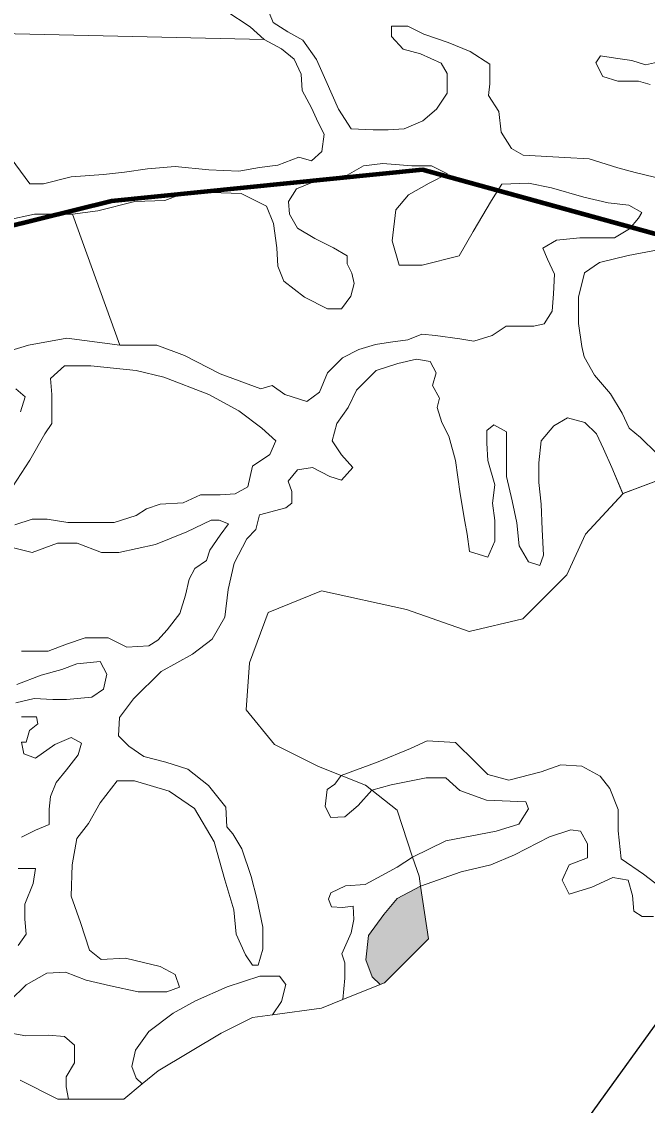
# Model space of a CAD drawing. Extents: x 553962 to 842807, y 8883888 to 9032388.
# Drawn here: x 745016 to 749813, y 8914124 to 8922434 of the extents above; entities that cross this region are included whole.
import ezdxf

# ---------------------------------------------------------------- set-up
doc = ezdxf.new("R2010")
doc.units = 0
doc.header["$LTSCALE"] = 160
for name, color, linetype, lineweight in [('15', 7, 'Continuous', 25), ('27', 7, 'Continuous', 90), ('4', 7, 'Continuous', 13)]:
    doc.layers.add(name, color=color, linetype=linetype, lineweight=lineweight)

msp = doc.modelspace()

# ---------------------------------------------------------------- hatches: boundary and pattern name
at = {"layer": '4'}
msp.add_hatch(color=256, dxfattribs=at).paths.add_polyline_path([(748134.8, 8915399.8), (748074.1, 8915803.8), (747894.8, 8915710), (747792.9, 8915586.9), (747675, 8915426.3), (747653.5, 8915238.9), (747701.8, 8915110.3), (747764.6, 8915049.8), (747797.5, 8915062.9)])

# ---------------------------------------------------------------- linework, layer by layer
at = {"layer": '15'}
msp.add_lwpolyline([(756111.9, 8920015.5), (753138.2, 8917408.8), (749995.7, 8914831.9), (749898.7, 8914776.1), (748982.2, 8913509.3), (748931.1, 8913473.7), (748875, 8913458.6), (747313.8, 8913252)], dxfattribs=at)
at = {"layer": '27'}
msp.add_lwpolyline([(752845.8, 8918517.4), (750300.5, 8920602.8), (749913.8, 8920794.1), (748090.1, 8921298.4), (745705.5, 8921056.9), (744868.8, 8920849.6), (744006.9, 8920591.6), (742432.6, 8920835.5), (741055, 8921600.7)], dxfattribs=at)
at = {"layer": '4'}
for points in [[(742605.8, 8922393.4), (746874.3, 8922295.7), (746768.1, 8922392.9), (746582.2, 8922516.7), (746538, 8922596.2), (746476, 8922755.3), (746334.4, 8922861.4)], [(746892, 8922552), (746945.1, 8922428.3), (747055.7, 8922354.7), (747170.8, 8922292.8), (747277, 8922142.6), (747347.8, 8921983.5), (747445.1, 8921762.5), (747542.5, 8921612.2), (747710.6, 8921603.4), (747825.7, 8921603.4), (747949.6, 8921612.2), (748091.2, 8921674.1), (748197.3, 8921762.5), (748277, 8921886.2), (748277, 8922036.5), (748232.8, 8922116.1), (748073.5, 8922186.8), (747940.7, 8922222.1), (747852.2, 8922319.3), (747852.2, 8922398.9), (747976.1, 8922398.9), (748100, 8922337), (748285.8, 8922275.2), (748454, 8922204.4), (748604.5, 8922107.2), (748604.5, 8921956.9), (748595.6, 8921868.6), (748675.2, 8921744.8), (748693, 8921585.7), (748772.6, 8921461.9), (748861.1, 8921408.9), (749179.7, 8921391.2), (749365.6, 8921382.4), (749586.8, 8921311.7), (749719.6, 8921276.3), (749940.8, 8921223.3)], [(749940.8, 8921223.3), (749719.6, 8921276.3), (749586.8, 8921311.7), (749365.6, 8921382.4), (749179.7, 8921391.2), (748861.1, 8921408.9), (748772.6, 8921461.9), (748693, 8921585.7), (748675.2, 8921744.8), (748595.6, 8921868.6), (748604.5, 8921956.9), (748604.5, 8922107.2), (748454, 8922204.4), (748285.8, 8922275.2), (748100, 8922337), (747976.1, 8922398.9), (747852.2, 8922398.9), (747852.2, 8922319.3), (747940.7, 8922222.1), (748073.5, 8922186.8), (748232.8, 8922116.1), (748277, 8922036.5), (748277, 8921886.2), (748197.3, 8921762.5), (748091.2, 8921674.1), (747949.6, 8921612.2), (747825.7, 8921603.4), (747710.6, 8921603.4), (747542.5, 8921612.2), (747445.1, 8921762.5), (747347.8, 8921983.5), (747277, 8922142.6), (747170.8, 8922292.8), (747055.7, 8922354.7), (746945.1, 8922428.3), (746892, 8922552)], [(746582.2, 8922516.7), (746768.1, 8922392.9), (746874.3, 8922295.7), (747007, 8922225), (747104.4, 8922145.4), (747157.5, 8922030.5)], [(744936.1, 8921385.2), (745077.7, 8921190.8), (745183.9, 8921190.8), (745396.3, 8921243.8), (745644.1, 8921261.5), (745803.4, 8921279.2), (745980.4, 8921305.7), (746192.8, 8921323.4), (746449.5, 8921296.9), (746679.6, 8921288), (746838.9, 8921314.5), (746980.5, 8921332.2), (747139.8, 8921394.1), (747237.1, 8921367.6), (747316.8, 8921438.3), (747334.5, 8921570.9), (747290.2, 8921659.3), (747237.1, 8921774.2), (747166.3, 8921906.8), (747157.5, 8922030.5), (747104.4, 8922145.4), (747007, 8922225), (746874.3, 8922295.7), (742605.8, 8922393.4)], [(749834.4, 8921951.2), (749745.9, 8921977.7), (749586.6, 8921977.7), (749471.6, 8922013.1), (749418.5, 8922119.2), (749453.9, 8922172.2), (749568.9, 8922154.5), (749692.8, 8922136.8), (749799, 8922101.5), (749914.1, 8922128)], [(749914.1, 8922128), (749799, 8922101.5), (749692.8, 8922136.8), (749568.9, 8922154.5), (749453.9, 8922172.2), (749418.5, 8922119.2), (749471.6, 8922013.1), (749586.6, 8921977.7), (749745.9, 8921977.7), (749834.4, 8921951.2)], [(747157.5, 8922030.5), (747166.3, 8921906.8), (747237.1, 8921774.2), (747290.2, 8921659.3), (747334.5, 8921570.9), (747316.8, 8921438.3), (747237.1, 8921367.6), (747139.8, 8921394.1), (746980.5, 8921332.2), (746838.9, 8921314.5), (746679.6, 8921288), (746449.5, 8921296.9), (746192.8, 8921323.4), (745980.4, 8921305.7), (745803.4, 8921279.2), (745644.1, 8921261.5), (745396.3, 8921243.8), (745183.9, 8921190.8), (745077.7, 8921190.8), (744936.1, 8921385.2)], [(744901, 8920912.4), (745113.3, 8920956.6), (745405.4, 8920956.6), (745600.1, 8920983.1), (745883.3, 8921053.8), (746113.4, 8921062.6), (746228.5, 8921106.8), (746467.4, 8921124.5), (746697.5, 8921115.7), (746892.2, 8921018.4), (746945.3, 8920885.8), (746971.8, 8920700.2), (746980.7, 8920558.8), (747025, 8920443.9), (747184.2, 8920320.1), (747361.2, 8920231.7), (747467.5, 8920231.7), (747538.2, 8920329), (747564.8, 8920426.2), (747547.1, 8920505.8), (747511.7, 8920576.5), (747511.7, 8920638.3), (747405.5, 8920700.2), (747263.9, 8920770.9), (747131.2, 8920850.5), (747069.2, 8920956.6), (747060.3, 8921053.8), (747122.3, 8921151), (747317, 8921230.6), (747511.7, 8921257.1), (747635.6, 8921327.8)], [(747635.6, 8921327.8), (747786.1, 8921345.5), (748007.3, 8921327.8), (748157.8, 8921327.8), (748281.7, 8921265.9), (748140.1, 8921195.2), (747980.8, 8921106.8), (747883.4, 8920991.9), (747856.8, 8920753.2), (747910, 8920567.6), (748087, 8920567.6), (748370.2, 8920638.3), (748476.4, 8920824), (748618, 8921062.6), (748697.6, 8921186.4), (748901.2, 8921195.2), (749078.2, 8921159.9), (749326, 8921089.1), (749511.8, 8921044.9), (749671.1, 8921027.3), (749770.1, 8920970.2), (749745.9, 8920925.9), (749675.1, 8920846.3), (749560.1, 8920775.6), (749436.2, 8920775.6), (749294.6, 8920775.6), (749117.6, 8920757.9), (749011.4, 8920696), (749048.1, 8920611.6), (749101.2, 8920496.7), (749092.3, 8920346.4), (749083.5, 8920213.8), (749021.5, 8920116.6), (748941.9, 8920098.9), (748835.7, 8920098.9)], [(744839.2, 8919883.6), (745069.3, 8919954.3), (745361.4, 8920007.4), (745768.5, 8919954.3), (745405.4, 8920956.6), (745113.3, 8920956.6), (744901, 8920912.4)], [(749885.2, 8919121.3), (749761.3, 8919245.1), (749672.8, 8919315.8), (749619.7, 8919430.7), (749531.2, 8919580.9), (749407.3, 8919722.4), (749327.6, 8919863.8), (749309.9, 8919943.3), (749285.9, 8920118.4), (749285.9, 8920321.7), (749330.2, 8920507.3), (749445.2, 8920586.8), (749666.5, 8920639.9), (749896.6, 8920684.1)], [(749896.6, 8920684.1), (749666.5, 8920639.9), (749445.2, 8920586.8), (749330.2, 8920507.3), (749285.9, 8920321.7), (749285.9, 8920118.4), (749309.9, 8919943.3), (749327.6, 8919863.8), (749407.3, 8919722.4), (749531.2, 8919580.9), (749619.7, 8919430.7), (749672.8, 8919315.8), (749761.3, 8919245.1), (749885.2, 8919121.3)], [(748835.7, 8920098.9), (748729.5, 8920098.9), (748623.3, 8920028.2), (748481.7, 8919984), (748375.5, 8920001.7), (748189.6, 8920028.2), (748083.4, 8920037), (747977.2, 8919992.8), (747844.5, 8919975.1), (747729.4, 8919957.5), (747600.5, 8919919), (747476.6, 8919857.1), (747361.5, 8919742.2), (747299.6, 8919591.9), (747202.2, 8919521.2), (747034.1, 8919574.3), (746936.7, 8919645), (746848.2, 8919618.5), (746538.5, 8919733.4), (746264.1, 8919874.8), (746051.7, 8919954.3), (745768.5, 8919954.3), (745361.4, 8920007.4), (745069.3, 8919954.3), (744839.2, 8919883.6)], [(746864.2, 8915490.4), (746820, 8915711.4), (746775.7, 8915879.3), (746704.9, 8916091.5), (746634.1, 8916206.4), (746589.8, 8916259.4), (746581, 8916409.7), (746448.2, 8916577.6), (746289, 8916701.4), (746120.8, 8916754.4), (745952.7, 8916798.6), (745837.6, 8916878.2), (745758, 8916957.7), (745766.8, 8917099.2), (745873, 8917240.6), (746086.4, 8917451.2), (746325.3, 8917583.8), (746475.8, 8917698.7), (746573.1, 8917866.6), (746599.7, 8918078.8), (746643.9, 8918282.1), (746741.3, 8918467.7), (746812.1, 8918538.4), (746838.6, 8918653.3), (747042.2, 8918706.4), (747086.4, 8918741.7), (747086.4, 8918830.1), (747059.9, 8918909.7), (747130.7, 8918998.1), (747245.7, 8919015.8), (747378.5, 8918945), (747467, 8918918.5), (747555.5, 8919015.8), (747467, 8919113), (747396.2, 8919219.1), (747431.6, 8919351.6), (747520.1, 8919475.4), (747582, 8919608), (747732.5, 8919758.2), (747900.6, 8919811.3), (748042.2, 8919846.6), (748148.4, 8919829), (748192.7, 8919740.6), (748166.1, 8919643.3), (748219.2, 8919546.1), (748201.5, 8919475.4), (748236.9, 8919360.5), (748290, 8919254.4), (748343.1, 8919068.8), (748378.5, 8918812.4), (748413.9, 8918600.3), (748431.6, 8918503.1), (748449.3, 8918370.5), (748590.9, 8918326.3), (748644, 8918450), (748644, 8918609.1), (748626.3, 8918741.7), (748644, 8918883.2), (748590.9, 8919068.8), (748582.1, 8919201.4), (748582.1, 8919298.6), (748635.2, 8919342.8), (748732.5, 8919289.8), (748732.5, 8919157.2), (748732.5, 8919024.6), (748732.5, 8918945), (748776.8, 8918759.4), (748812.2, 8918591.5), (748829.9, 8918414.7), (748900.7, 8918290.9), (748989.2, 8918264.4), (749015.7, 8918344), (749006.9, 8918538.4), (748998, 8918732.9), (748980.3, 8918900.8), (748980.3, 8919051.1), (748998, 8919219.1), (749095.4, 8919334), (749201.6, 8919395.8), (749334.3, 8919360.5), (749422.8, 8919272.1), (749475.9, 8919157.2), (749540, 8919015.2), (749625.2, 8918815.2), (750017.1, 8918962)], [(749339.2, 8918503.6), (749625.9, 8918813.7), (749540, 8919015.2), (749475.9, 8919157.2), (749422.8, 8919272.1), (749334.3, 8919360.5), (749201.6, 8919395.8), (749095.4, 8919334), (748998, 8919219.1), (748980.3, 8919051.1), (748980.3, 8918900.8), (748998, 8918732.9), (749006.9, 8918538.4), (749015.7, 8918344), (748989.2, 8918264.4), (748900.7, 8918290.9), (748829.9, 8918414.7), (748812.2, 8918591.5), (748776.8, 8918759.4), (748732.5, 8918945), (748732.5, 8919024.6), (748732.5, 8919157.2), (748732.5, 8919289.8), (748635.2, 8919342.8), (748582.1, 8919298.6), (748582.1, 8919201.4), (748590.9, 8919068.8), (748644, 8918883.2), (748626.3, 8918741.7), (748644, 8918609.1), (748644, 8918450), (748590.9, 8918326.3), (748449.3, 8918370.5), (748431.6, 8918503.1), (748413.9, 8918600.3), (748378.5, 8918812.4), (748343.1, 8919068.8), (748290, 8919254.4), (748236.9, 8919360.5), (748201.5, 8919475.4), (748219.2, 8919546.1), (748166.1, 8919643.3), (748192.7, 8919740.6), (748148.4, 8919829), (748042.2, 8919846.6), (747900.6, 8919811.3), (747732.5, 8919758.2), (747582, 8919608), (747520.1, 8919475.4), (747431.6, 8919351.6), (747396.2, 8919219.1), (747467, 8919113), (747555.5, 8919015.8), (747467, 8918918.5), (747378.5, 8918945), (747245.7, 8919015.8), (747130.7, 8918998.1), (747059.9, 8918909.7), (747086.4, 8918830.1), (747086.4, 8918741.7), (747042.2, 8918706.4), (746838.6, 8918653.3), (746812.1, 8918538.4), (746741.3, 8918467.7), (746643.9, 8918282.1), (746599.7, 8918078.8), (746573.1, 8917866.6), (746475.8, 8917698.7), (746325.3, 8917583.8), (746086.4, 8917451.2), (745873, 8917240.6), (745766.8, 8917099.2), (745758, 8916957.7), (745837.6, 8916878.2), (745952.7, 8916798.6), (746120.8, 8916754.4), (746289, 8916701.4), (746448.2, 8916577.6)], [(744945.5, 8918867.1), (745078.2, 8919070.4), (745193.2, 8919273.7), (745246.3, 8919353.3), (745246.3, 8919574.3), (745237.5, 8919698), (745343.7, 8919795.2), (745547.2, 8919795.2), (745892.4, 8919759.9), (746104.8, 8919706.8), (746450, 8919574.3), (746680.1, 8919450.5), (746857.1, 8919317.9), (746963.2, 8919220.7), (746919, 8919114.6), (746786.2, 8919026.2), (746750.8, 8918867.1), (746653.5, 8918814.1), (746538.5, 8918805.2), (746388, 8918805.2), (746255.2, 8918743.4), (746078.2, 8918734.5), (745972.1, 8918699.2), (745892.4, 8918646.1), (745724.2, 8918593.1), (745370.2, 8918593.1), (745211, 8918619.6), (745095.9, 8918619.6), (744963.2, 8918575.4)], [(744963.2, 8918575.4), (745095.9, 8918619.6), (745211, 8918619.6), (745370.2, 8918593.1), (745724.2, 8918593.1), (745892.4, 8918646.1), (745972.1, 8918699.2), (746078.2, 8918734.5), (746255.2, 8918743.4), (746388, 8918805.2), (746538.5, 8918805.2), (746653.5, 8918814.1), (746750.8, 8918867.1), (746786.2, 8919026.2), (746919, 8919114.6), (746963.2, 8919220.7), (746857.1, 8919317.9), (746680.1, 8919450.5), (746450, 8919574.3), (746104.8, 8919706.8), (745892.4, 8919759.9), (745547.2, 8919795.2), (745343.7, 8919795.2), (745237.5, 8919698), (745246.3, 8919574.3), (745246.3, 8919353.3), (745193.2, 8919273.7), (745078.2, 8919070.4), (744945.5, 8918867.1)], [(744972, 8919618.5), (745042.8, 8919556.6), (745007.4, 8919441.7)], [(745007.4, 8919441.7), (745042.8, 8919556.6), (744972, 8919618.5)], [(750013.8, 8918960.7), (749628.3, 8918816.4), (749339.2, 8918503.6), (749194.7, 8918190.8), (748857.5, 8917853.9), (748447.9, 8917757.7), (747966.1, 8917926.1), (747315.7, 8918070.5), (746906.2, 8917902.1), (746761.7, 8917517.1), (746737.6, 8917156.2), (746954.4, 8916891.5), (747291.6, 8916723.1), (747464.4, 8916654.1), (747749.2, 8916757), (747998.2, 8916861.1), (748126, 8916918.3), (748341.2, 8916907.5), (748491.9, 8916757), (748588.8, 8916660.3), (748750.3, 8916617.3), (748997.8, 8916681.8), (749148.5, 8916735.5), (749310, 8916724.8), (749449.9, 8916649.5), (749525.2, 8916552.8), (749589.8, 8916391.5), (749589.8, 8916230.2), (749611.4, 8916015.2), (749783.6, 8915897), (749966.6, 8915757.2)], [(744954.3, 8918398.6), (745095.9, 8918363.3), (745290.6, 8918434), (745441.1, 8918434), (745626.9, 8918363.3), (745759.7, 8918363.3), (746042.8, 8918425.2), (746281.8, 8918522.4), (746467.7, 8918610.8), (746529.6, 8918610.8), (746600.4, 8918584.3), (746538.5, 8918495.9), (746458.8, 8918381), (746432.2, 8918301.4), (746343.8, 8918239.5), (746299.5, 8918160), (746273, 8918036.2), (746228.7, 8917894.8), (746131.3, 8917771.1)], [(745014.5, 8917607.3), (745218.1, 8917607.3), (745359.7, 8917660.3), (745503, 8917709.2), (745680, 8917709.2), (745821.6, 8917638.5), (745989.8, 8917647.3), (746060.6, 8917691.5), (746131.3, 8917771.1), (746228.7, 8917894.8), (746273, 8918036.2), (746299.5, 8918160), (746343.8, 8918239.5), (746432.2, 8918301.4), (746458.8, 8918381), (746538.5, 8918495.9), (746600.4, 8918584.3), (746529.6, 8918610.8), (746467.7, 8918610.8), (746281.8, 8918522.4), (746042.8, 8918425.2), (745759.7, 8918363.3), (745626.9, 8918363.3), (745441.1, 8918434), (745290.6, 8918434), (745095.9, 8918363.3), (744954.3, 8918398.6)], [(744875.8, 8914687.2), (745047.7, 8914657.6), (745219.6, 8914663.5), (745344.1, 8914651.6), (745421.1, 8914586.5), (745421.1, 8914450.3), (745355.9, 8914343.8), (745355.9, 8914266.8), (745373.7, 8914172.7), (745798.1, 8914172.7), (745938.9, 8914287.8), (745893.8, 8914332.2), (745861.6, 8914423.2), (745888.4, 8914546.3), (745990.3, 8914690.9), (746177.9, 8914830.1), (746349.5, 8914926.5), (746590.7, 8915033.6), (746842.6, 8915113.9), (746992.7, 8915113.9), (747041, 8915049.6), (747008.8, 8914921.1), (746937.7, 8914819), (747315.7, 8914870.4), (747477.2, 8914934.9), (747492.7, 8915099.7), (747492.7, 8915217.4), (747471.2, 8915287.1), (747540.9, 8915447.7), (747562.4, 8915549.4), (747557, 8915651.1), (747476.6, 8915640.4), (747390.8, 8915645.8), (747369.4, 8915704.7), (747385.5, 8915752.9), (747498.1, 8915806.4), (747648.2, 8915817.1), (747776.8, 8915886.7), (747894.8, 8915951), (748013.4, 8916028), (747893.9, 8916386.3), (747701, 8916540.4), (747594.6, 8916422.2), (747492.7, 8916336.5), (747385.5, 8916331.1), (747342.6, 8916416.8), (747358.7, 8916545.3), (747417.6, 8916588.1), (747464.4, 8916654.1), (747291.6, 8916723.1), (746954.4, 8916891.5), (746737.6, 8917156.2), (746761.7, 8917517.1), (746906.2, 8917902.1), (747315.7, 8918070.5), (747966.1, 8917926.1), (748447.9, 8917757.7), (748857.5, 8917853.9), (749194.7, 8918190.8), (749339.2, 8918503.6)], [(746131.3, 8917771.1), (746060.6, 8917691.5), (745989.8, 8917647.3), (745821.6, 8917638.5), (745680, 8917709.2), (745503, 8917709.2), (745359.7, 8917660.3), (745218.1, 8917607.3), (745014.5, 8917607.3)], [(744979.1, 8917350.9), (745165, 8917421.6), (745324.3, 8917465.8), (745439.3, 8917510), (745616.3, 8917527.7), (745669.4, 8917430.5), (745642.9, 8917315.6), (745554.4, 8917253.7), (745359.7, 8917236), (745253.5, 8917236), (745111.9, 8917244.8), (744970.3, 8917209.5)], [(744970.3, 8917209.5), (745111.9, 8917244.8), (745253.5, 8917236), (745359.7, 8917236), (745554.4, 8917253.7), (745642.9, 8917315.6), (745669.4, 8917430.5), (745616.3, 8917527.7), (745439.3, 8917510), (745324.3, 8917465.8), (745165, 8917421.6), (744979.1, 8917350.9)], [(745014.5, 8917103.4), (745129.6, 8917103.4), (745138.4, 8917050.4), (745076.5, 8916997.3), (745049.9, 8916908.9), (745014.5, 8916908.9), (745032.2, 8916820.6), (745120.7, 8916785.2), (745271.2, 8916891.3), (745395.1, 8916944.3), (745474.7, 8916900.1), (745448.2, 8916811.7), (745359.7, 8916696.8), (745280, 8916599.6), (745235.8, 8916493.5), (745226.9, 8916396.3), (745227, 8916277.1), (745120.8, 8916232.9), (745014.6, 8916179.9)], [(745448.2, 8916811.7), (745474.7, 8916900.1), (745395.1, 8916944.3), (745271.2, 8916891.3), (745120.7, 8916785.2), (745032.2, 8916820.6), (745014.5, 8916908.9), (745049.9, 8916908.9), (745076.5, 8916997.3), (745138.4, 8917050.4), (745129.6, 8917103.4), (745014.5, 8917103.4)], [(749966.6, 8915757.2), (749783.6, 8915897), (749611.4, 8916015.2), (749589.8, 8916230.2), (749589.8, 8916391.5), (749525.2, 8916552.8), (749449.9, 8916649.5), (749310, 8916724.8), (749148.5, 8916735.5), (748997.8, 8916681.8), (748750.3, 8916617.3), (748588.8, 8916660.3), (748491.9, 8916757), (748341.2, 8916907.5), (748126, 8916918.3), (747998.2, 8916861.1), (747749.2, 8916757), (747464.4, 8916654.1), (747653, 8916578.7), (747701, 8916540.4), (747847.5, 8916581.5), (748116.6, 8916635.3), (748267.3, 8916635.3), (748374.9, 8916538.5), (748579.4, 8916463.3), (748880.8, 8916452.5), (748902.3, 8916398.8), (748827, 8916280.5), (748654.8, 8916226.8), (748267.3, 8916151.5), (748013.4, 8916028), (748062.5, 8915881), (748074.1, 8915803.8), (748385.7, 8915915), (748611.7, 8915968.8), (748794.7, 8916044), (749063.8, 8916183.8), (749225.2, 8916237.5), (749300.6, 8916226.8), (749354.4, 8916130), (749354.4, 8916022.5), (749214.5, 8915968.8), (749160.7, 8915850.5), (749214.5, 8915743), (749386.7, 8915796.7), (749548.1, 8915872), (749666.5, 8915850.5), (749698.8, 8915732.2), (749709.6, 8915614), (749774.2, 8915571), (749860.3, 8915571)], [(745014.6, 8916179.9), (745120.8, 8916232.9), (745227, 8916277.1), (745226.9, 8916396.3), (745235.8, 8916493.5), (745280, 8916599.6), (745359.7, 8916696.8), (745448.2, 8916811.7)], [(744926.1, 8914924.7), (745050, 8915048.4), (745209.2, 8915136.8), (745350.8, 8915145.7), (745510.2, 8915083.8), (745696, 8915039.6), (745908.4, 8914995.4), (746129.7, 8914995.4), (746227, 8915030.8), (746191.6, 8915128), (746076.6, 8915189.9), (745811.1, 8915251.7), (745625.2, 8915242.9), (745536.7, 8915313.6), (745465.9, 8915525.8), (745395.1, 8915729.1), (745404, 8915967.7), (745439.3, 8916171), (745527.8, 8916285.9), (745616.3, 8916445), (745749.1, 8916613), (745881.8, 8916613), (746147.3, 8916533.4), (746342.1, 8916400.8), (746492.5, 8916144.5), (746572.2, 8915852.8), (746643, 8915623), (746660.7, 8915437.4), (746731.5, 8915278.2), (746784.6, 8915198.7), (746828.8, 8915198.7), (746864.2, 8915322.4), (746864.2, 8915490.4)], [(746448.2, 8916577.6), (746581, 8916409.7), (746589.8, 8916259.4), (746634.1, 8916206.4), (746704.9, 8916091.5), (746775.7, 8915879.3), (746820, 8915711.4), (746864.2, 8915490.4), (746864.2, 8915322.4), (746828.8, 8915198.7), (746784.6, 8915198.7), (746731.5, 8915278.2), (746660.7, 8915437.4), (746643, 8915623), (746572.2, 8915852.8), (746492.5, 8916144.5), (746342.1, 8916400.8), (746147.3, 8916533.4), (745881.8, 8916613), (745749.1, 8916613), (745616.3, 8916445), (745527.8, 8916285.9), (745439.3, 8916171), (745404, 8915967.7), (745395.1, 8915729.1), (745465.9, 8915525.8), (745536.7, 8915313.6), (745625.2, 8915242.9), (745811.1, 8915251.7), (746076.6, 8915189.9), (746191.6, 8915128), (746227, 8915030.8), (746129.7, 8914995.4), (745908.4, 8914995.4), (745696, 8915039.6), (745510.2, 8915083.8), (745350.8, 8915145.7), (745209.2, 8915136.8), (745050, 8915048.4), (744926.1, 8914924.7)], [(744988, 8915941.2), (745120.8, 8915941.2), (745103.1, 8915826.3), (745041.1, 8915667.2), (745041.1, 8915552.3), (745050, 8915437.4), (744988, 8915349)], [(744988, 8915349), (745050, 8915437.4), (745041.1, 8915552.3), (745041.1, 8915667.2), (745103.1, 8915826.3), (745120.8, 8915941.2), (744988, 8915941.2)], [(745003.1, 8914317.1), (745292.2, 8914172.7), (745373.7, 8914172.7), (745355.9, 8914266.8), (745355.9, 8914343.8), (745421.1, 8914450.3), (745421.1, 8914586.5), (745344.1, 8914651.6), (745219.6, 8914663.5), (745047.7, 8914657.6), (744875.8, 8914687.2)]]:
    msp.add_lwpolyline(points, dxfattribs=at)
for points in [[(747025, 8920443.9), (746980.7, 8920558.8), (746971.8, 8920700.2), (746945.3, 8920885.8), (746892.2, 8921018.4), (746697.5, 8921115.7), (746467.4, 8921124.5), (746228.5, 8921106.8), (746113.4, 8921062.6), (745883.3, 8921053.8), (745600.1, 8920983.1), (745405.4, 8920956.6), (745768.5, 8919954.3), (746051.7, 8919954.3), (746264.1, 8919874.8), (746538.5, 8919733.4), (746848.2, 8919618.5), (746936.7, 8919645), (747034.1, 8919574.3), (747202.2, 8919521.2), (747299.6, 8919591.9), (747361.5, 8919742.2), (747476.6, 8919857.1), (747600.5, 8919919), (747729.4, 8919957.5), (747844.5, 8919975.1), (747977.2, 8919992.8), (748083.4, 8920037), (748189.6, 8920028.2), (748375.5, 8920001.7), (748481.7, 8919984), (748623.3, 8920028.2), (748729.5, 8920098.9), (748835.7, 8920098.9), (748941.9, 8920098.9), (749021.5, 8920116.6), (749083.5, 8920213.8), (749092.3, 8920346.4), (749101.2, 8920496.7), (749048.1, 8920611.6), (749011.4, 8920696), (749117.6, 8920757.9), (749294.6, 8920775.6), (749436.2, 8920775.6), (749560.1, 8920775.6), (749675.1, 8920846.3), (749745.9, 8920925.9), (749770.1, 8920970.2), (749671.1, 8921027.3), (749511.8, 8921044.9), (749326, 8921089.1), (749078.2, 8921159.9), (748901.2, 8921195.2), (748697.6, 8921186.4), (748618, 8921062.6), (748476.4, 8920824), (748370.2, 8920638.3), (748087, 8920567.6), (747910, 8920567.6), (747856.8, 8920753.2), (747883.4, 8920991.9), (747980.8, 8921106.8), (748140.1, 8921195.2), (748281.7, 8921265.9), (748157.8, 8921327.8), (748007.3, 8921327.8), (747786.1, 8921345.5), (747635.6, 8921327.8), (747511.7, 8921257.1), (747317, 8921230.6), (747122.3, 8921151), (747060.3, 8921053.8), (747069.2, 8920956.6), (747131.2, 8920850.5), (747263.9, 8920770.9), (747405.5, 8920700.2), (747511.7, 8920638.3), (747511.7, 8920576.5), (747547.1, 8920505.8), (747564.8, 8920426.2), (747538.2, 8920329), (747467.5, 8920231.7), (747361.2, 8920231.7), (747184.2, 8920320.1)], [(747594.6, 8916422.2), (747701, 8916540.4), (747653, 8916578.7), (747464.4, 8916654.1), (747417.6, 8916588.1), (747358.7, 8916545.3), (747342.6, 8916416.8), (747385.5, 8916331.1), (747492.7, 8916336.5)], [(748267.3, 8916151.5), (748654.8, 8916226.8), (748827, 8916280.5), (748902.3, 8916398.8), (748880.8, 8916452.5), (748579.4, 8916463.3), (748374.9, 8916538.5), (748267.3, 8916635.3), (748116.6, 8916635.3), (747847.5, 8916581.5), (747701, 8916540.4), (747893.9, 8916386.3), (748013.4, 8916028)], [(747562.4, 8915549.4), (747540.9, 8915447.7), (747471.2, 8915287.1), (747492.7, 8915217.4), (747492.7, 8915099.7), (747477.2, 8914934.9), (747764.6, 8915049.8), (747701.8, 8915110.3), (747653.5, 8915238.9), (747675, 8915426.3), (747792.9, 8915586.9), (747894.8, 8915710), (748074.1, 8915803.8), (748062.5, 8915881), (748013.4, 8916028), (747894.8, 8915951), (747776.8, 8915886.7), (747648.2, 8915817.1), (747498.1, 8915806.4), (747385.5, 8915752.9), (747369.4, 8915704.7), (747390.8, 8915645.8), (747476.6, 8915640.4), (747557, 8915651.1)], [(747675, 8915426.3), (747653.5, 8915238.9), (747701.8, 8915110.3), (747764.6, 8915049.8), (747797.5, 8915062.9), (748134.8, 8915399.8), (748074.1, 8915803.8), (747894.8, 8915710), (747792.9, 8915586.9)], [(748134.8, 8915399.8), (748074.1, 8915803.8), (747894.8, 8915710), (747792.9, 8915586.9), (747675, 8915426.3), (747653.5, 8915238.9), (747701.8, 8915110.3), (747764.6, 8915049.8), (747797.5, 8915062.9)], [(746349.5, 8914926.5), (746177.9, 8914830.1), (745990.3, 8914690.9), (745888.4, 8914546.3), (745861.6, 8914423.2), (745893.8, 8914332.2), (745938.9, 8914287.8), (746063.1, 8914389.2), (746544.8, 8914678), (746785.8, 8914798.3), (746937.7, 8914819), (747008.8, 8914921.1), (747041, 8915049.6), (746992.7, 8915113.9), (746842.6, 8915113.9), (746590.7, 8915033.6)]]:
    msp.add_lwpolyline(points, close=True, dxfattribs=at)

doc.saveas('drawing.dxf')
